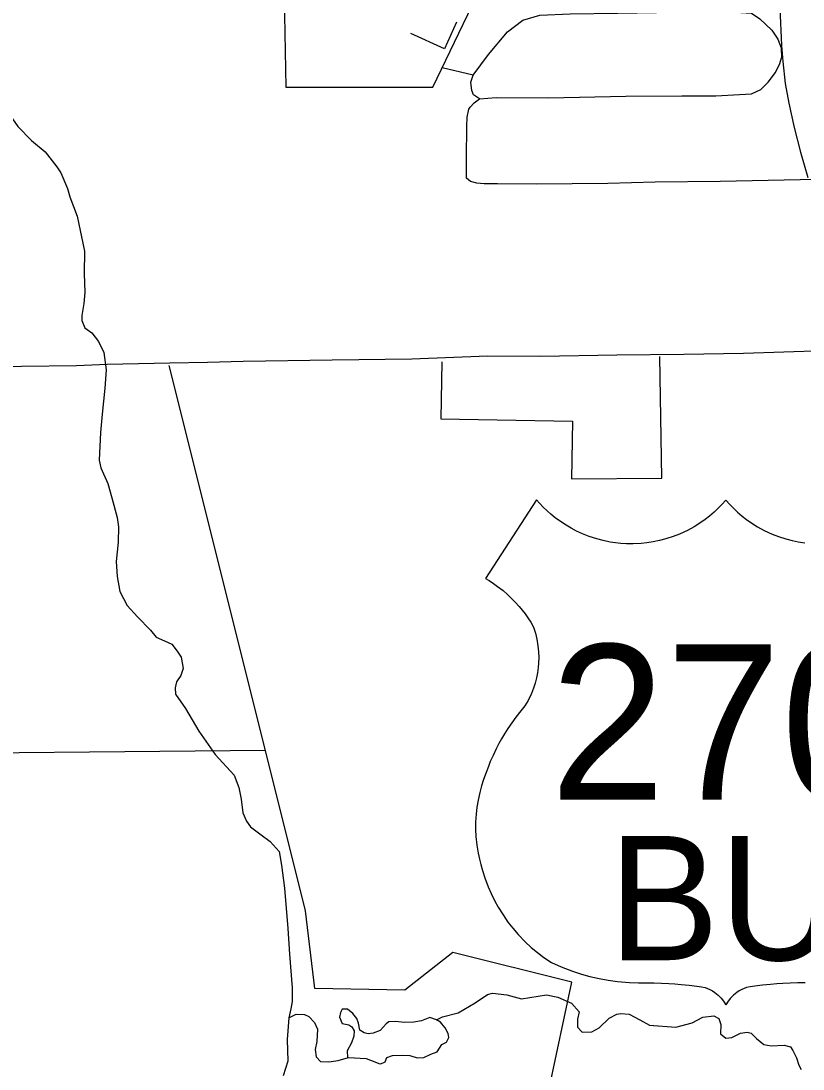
# Model space of a CAD drawing. Extents: x 22866 to 28196, y 1324810 to 1328105.
# Drawn here: x 25647.4 to 25711.2, y 1326255.1 to 1326340.7 of the extents above; entities that cross this region are included whole.
import ezdxf

# ---------------------------------------------------------------- set-up
doc = ezdxf.new("R2010")
doc.units = 0
for name, color, linetype in [('Level 15', 7, 'Continuous'), ('Level 22', 7, 'Continuous'), ('Level 33', 7, 'Continuous'), ('Level 34', 7, 'Continuous'), ('Level 35', 7, 'Continuous'), ('Level 5', 7, 'Continuous'), ('Level 57', 7, 'Continuous'), ('Level 6', 7, 'Continuous')]:
    doc.layers.add(name, color=color, linetype=linetype)

msp = doc.modelspace()

# ---------------------------------------------------------------- linework, layer by layer
at = {"layer": 'Level 15'}
msp.add_lwpolyline([(25709.296, 1326341.723), (25709.433, 1326338.657), (25709.548, 1326337.358), (25709.75, 1326335.568), (25710.046, 1326333.96), (25710.488, 1326331.971), (25710.986, 1326329.948), (25711.587, 1326327.887)], dxfattribs=at)
at = {"layer": 'Level 22'}
for points in [[(25704.901, 1326301.566), (25704.585, 1326301.212), (25704.284, 1326300.902), (25703.941, 1326300.58), (25703.57, 1326300.264), (25703.212, 1326299.986), (25702.779, 1326299.682), (25702.314, 1326299.392), (25701.784, 1326299.101), (25701.111, 1326298.789), (25700.595, 1326298.589), (25700.012, 1326298.4), (25699.479, 1326298.261), (25698.987, 1326298.16), (25698.469, 1326298.08), (25697.992, 1326298.031), (25697.338, 1326298), (25696.808, 1326298.006), (25696.345, 1326298.035), (25695.906, 1326298.081), (25695.46, 1326298.149), (25694.9, 1326298.262), (25694.381, 1326298.398), (25693.749, 1326298.603), (25693.215, 1326298.814), (25692.729, 1326299.038), (25692.283, 1326299.271), (25691.872, 1326299.512), (25691.412, 1326299.814), (25690.992, 1326300.123), (25690.629, 1326300.419), (25690.322, 1326300.691), (25690.01, 1326300.993), (25689.704, 1326301.317), (25689.455, 1326301.601), (25685.301, 1326295.176), (25685.597, 1326294.999), (25685.951, 1326294.767), (25686.286, 1326294.53), (25686.732, 1326294.182), (25687.089, 1326293.875), (25687.404, 1326293.579), (25687.726, 1326293.253), (25688.056, 1326292.886), (25688.292, 1326292.601), (25688.525, 1326292.3), (25688.762, 1326291.97), (25688.992, 1326291.622), (25689.205, 1326291.214), (25689.366, 1326290.714), (25689.488, 1326290.217), (25689.58, 1326289.686), (25689.63, 1326289.195), (25689.647, 1326288.718), (25689.635, 1326288.273), (25689.606, 1326287.916), (25689.546, 1326287.479), (25689.465, 1326287.067), (25689.35, 1326286.622), (25689.224, 1326286.231), (25689.054, 1326285.792), (25688.783, 1326285.226), (25688.506, 1326284.781), (25688.172, 1326284.38), (25687.766, 1326283.858), (25687.435, 1326283.4), (25687.127, 1326282.942), (25686.845, 1326282.493), (25686.607, 1326282.09), (25686.398, 1326281.713), (25686.165, 1326281.263), (25685.913, 1326280.74), (25685.687, 1326280.228), (25685.532, 1326279.846), (25685.348, 1326279.357), (25685.146, 1326278.759), (25684.985, 1326278.261), (25684.835, 1326277.718), (25684.695, 1326277.086), (25684.602, 1326276.526), (25684.535, 1326275.94), (25684.497, 1326275.301), (25684.494, 1326274.701), (25684.522, 1326274.114), (25684.593, 1326273.424), (25684.7, 1326272.771), (25684.807, 1326272.276), (25684.92, 1326271.843), (25685.063, 1326271.353), (25685.253, 1326270.743), (25685.528, 1326270.003), (25685.764, 1326269.458), (25686.038, 1326268.898), (25686.34, 1326268.348), (25686.731, 1326267.717), (25687.135, 1326267.137), (25687.527, 1326266.632), (25687.971, 1326266.115), (25688.546, 1326265.519), (25689.033, 1326265.068), (25689.535, 1326264.648)], [(25704.901, 1326301.566), (25705.217, 1326301.212), (25705.518, 1326300.902), (25705.861, 1326300.58), (25706.232, 1326300.264), (25706.59, 1326299.986), (25707.023, 1326299.682), (25707.488, 1326299.392), (25708.018, 1326299.101), (25708.69, 1326298.789), (25709.206, 1326298.589), (25709.789, 1326298.4), (25710.323, 1326298.261), (25710.814, 1326298.16), (25711.333, 1326298.08)], [(25689.535, 1326264.648), (25690.056, 1326264.254), (25690.682, 1326263.845), (25691.468, 1326263.493), (25692.387, 1326263.14), (25693.139, 1326262.895), (25693.814, 1326262.708), (25694.578, 1326262.532), (25695.295, 1326262.4), (25696.067, 1326262.294), (25697.038, 1326262.21), (25697.781, 1326262.184), (25698.417, 1326262.188), (25699.036, 1326262.181), (25699.654, 1326262.162), (25700.241, 1326262.133), (25700.753, 1326262.098), (25701.258, 1326262.055), (25701.903, 1326261.989), (25702.534, 1326261.91), (25702.912, 1326261.857), (25703.225, 1326261.796), (25703.603, 1326261.639), (25703.82, 1326261.519), (25704.009, 1326261.394), (25704.268, 1326261.186), (25704.516, 1326260.934), (25704.718, 1326260.675), (25704.901, 1326260.375)], [(25711.385, 1326262.188), (25710.766, 1326262.181), (25710.147, 1326262.162), (25709.561, 1326262.133), (25709.048, 1326262.098), (25708.544, 1326262.055), (25707.899, 1326261.989), (25707.268, 1326261.91), (25706.889, 1326261.857), (25706.576, 1326261.796), (25706.198, 1326261.639), (25705.982, 1326261.519), (25705.793, 1326261.394), (25705.534, 1326261.186), (25705.286, 1326260.934), (25705.084, 1326260.675), (25704.901, 1326260.375)]]:
    msp.add_lwpolyline(points, dxfattribs=at)
at = {"layer": 'Level 33'}
for points in [[(25684.811, 1326334.325), (25684.319, 1326334.65), (25684.179, 1326335.001), (25684.109, 1326335.669), (25684.284, 1326336.231), (25685.548, 1326337.918), (25687.093, 1326339.78), (25688.357, 1326340.729), (25689.726, 1326341.15), (25692.218, 1326341.256), (25696.08, 1326341.291), (25700.82, 1326341.396), (25703.698, 1326341.467), (25705.699, 1326341.396), (25706.998, 1326341.291), (25707.665, 1326340.834), (25708.648, 1326339.921), (25709.14, 1326339.183), (25709.421, 1326338.48), (25709.447, 1326337.663)], [(25684.038, 1326333.622), (25684.372, 1326333.991), (25684.811, 1326334.325), (25686.162, 1326334.43), (25690.445, 1326334.395), (25696.747, 1326334.535), (25701.311, 1326334.571), (25704.093, 1326334.571), (25706.007, 1326334.658), (25707.007, 1326334.729), (25707.762, 1326335.08), (25708.341, 1326335.678), (25708.956, 1326336.451), (25709.307, 1326337.206), (25709.447, 1326337.663)], [(25686.285, 1326327.367), (25685.197, 1326327.385), (25684.6, 1326327.42), (25684.091, 1326327.56), (25683.757, 1326327.842)], [(25712.257, 1326327.733), (25704.441, 1326327.578), (25699.145, 1326327.508), (25695.269, 1326327.402), (25689.459, 1326327.35), (25686.285, 1326327.367)], [(25712.933, 1326313.76), (25706.353, 1326313.542), (25701.473, 1326313.454), (25696.022, 1326313.401), (25689.791, 1326313.296), (25685.473, 1326313.313), (25679.28, 1326313.073), (25672.79, 1326312.997), (25665.545, 1326312.868), (25662.634, 1326312.786), (25659.55, 1326312.733), (25654.441, 1326312.628), (25651.954, 1326312.523)], [(25651.954, 1326312.523), (25638.455, 1326312.364), (25633.47, 1326312.505), (25630.685, 1326312.429), (25629.973, 1326312.47), (25628.317, 1326312.436)]]:
    msp.add_lwpolyline(points, dxfattribs=at)
at = {"layer": 'Level 34'}
for points in [[(25684.284, 1326336.231), (25681.77, 1326336.851)], [(25683.757, 1326327.842), (25683.74, 1326329.493), (25683.775, 1326332.058), (25683.81, 1326332.814), (25683.951, 1326333.464), (25684.038, 1326333.622)]]:
    msp.add_lwpolyline(points, dxfattribs=at)
at = {"layer": 'Level 35'}
for points in [[(25640.948, 1326340.674), (25641.418, 1326340.143), (25642.673, 1326339.541), (25643.64, 1326338.939), (25643.901, 1326338.547), (25644.189, 1326337.971), (25644.424, 1326336.977), (25644.868, 1326336.218), (25645.731, 1326335.172), (25645.836, 1326334.413), (25646.332, 1326333.236), (25647.169, 1326332.058), (25648.266, 1326330.907), (25649.39, 1326329.991), (25650.352, 1326328.751), (25650.671, 1326328.265), (25651.22, 1326326.983), (25651.403, 1326326.329), (25651.999, 1326324.748), (25652.6, 1326321.871), (25652.574, 1326320.065), (25652.626, 1326318.522)], [(25652.626, 1326318.522), (25652.548, 1326317.622), (25652.469, 1326317.125), (25652.391, 1326316.628), (25652.391, 1326316.235), (25652.626, 1326315.633), (25653.201, 1326315.215), (25653.75, 1326314.508), (25654.168, 1326313.619), (25654.351, 1326312.206), (25654.247, 1326310.715), (25654.038, 1326308.569), (25653.907, 1326307.078), (25653.802, 1326304.828)], [(25653.802, 1326304.828), (25653.933, 1326304.192), (25654.508, 1326302.937), (25654.822, 1326301.759), (25655.266, 1326300.163), (25655.371, 1326299.378), (25655.345, 1326298.149), (25655.188, 1326296.553), (25655.266, 1326295.323), (25655.475, 1326294.12), (25656.077, 1326292.968), (25656.913, 1326292.053), (25657.985, 1326290.954), (25658.455, 1326290.378), (25659.109, 1326290.09), (25659.71, 1326289.803), (25660.154, 1326289.253), (25660.468, 1326288.751), (25660.651, 1326287.835), (25660.442, 1326287.26), (25660.102, 1326286.736), (25659.997, 1326286.265), (25660.023, 1326285.742), (25660.834, 1326284.565), (25661.932, 1326282.707), (25663.265, 1326280.824), (25664.807, 1326279.123), (25665.173, 1326278.129), (25665.382, 1326277.161), (25665.513, 1326276.062), (25665.8, 1326275.382), (25666.14, 1326274.911)], [(25666.14, 1326274.911), (25666.997, 1326274.249), (25667.729, 1326273.726), (25668.461, 1326272.888), (25668.67, 1326271.79), (25668.905, 1326269.906), (25669.167, 1326266.609), (25669.323, 1326264.516), (25669.533, 1326261.769), (25669.533, 1326260.67), (25669.428, 1326260.068), (25669.271, 1326259.323), (25669.114, 1326257.549), (25669.167, 1326255.796), (25668.801, 1326254.593)], [(25681.295, 1326259.158), (25681.792, 1326259.42), (25683.072, 1326259.734), (25684.458, 1326260.545), (25685.477, 1326261.225)], [(25685.477, 1326261.225), (25685.874, 1326261.337)], [(25685.874, 1326261.337), (25687.045, 1326261.199), (25688.248, 1326260.885), (25690.287, 1326261.199), (25691.201, 1326261.016), (25692.31, 1326260.526)], [(25674.135, 1326256.095), (25675.571, 1326256.018), (25676.276, 1326255.731), (25676.59, 1326255.6), (25676.773, 1326255.574), (25677.113, 1326255.731), (25677.243, 1326256.097), (25677.714, 1326256.254), (25678.55, 1326256.28), (25679.125, 1326256.254), (25679.727, 1326256.071), (25680.276, 1326256.097), (25680.851, 1326256.359), (25681.347, 1326256.542), (25681.739, 1326257.143), (25682.131, 1326257.327), (25682.314, 1326257.719), (25682.262, 1326258.059), (25682.001, 1326258.504), (25681.739, 1326258.844), (25681.635, 1326258.975), (25681.295, 1326259.158), (25680.772, 1326259.341), (25680.093, 1326259.08), (25679.465, 1326258.975), (25678.681, 1326258.949), (25677.975, 1326259.027), (25677.426, 1326259.001), (25677.191, 1326258.844), (25676.721, 1326258.295), (25676.146, 1326258.085), (25675.727, 1326258.033), (25675.414, 1326258.111), (25675.048, 1326258.321), (25674.943, 1326258.896), (25674.813, 1326259.263), (25674.473, 1326259.681), (25674.055, 1326260.021), (25673.61, 1326260.021), (25673.48, 1326259.76), (25673.401, 1326259.367), (25673.61, 1326258.87), (25674.159, 1326258.766), (25674.394, 1326258.582), (25674.603, 1326258.268), (25674.551, 1326257.824), (25674.368, 1326257.274), (25674.028, 1326256.62), (25674.055, 1326256.097)], [(25692.31, 1326260.526), (25692.953, 1326259.812), (25692.796, 1326259.21), (25692.796, 1326258.556), (25693.188, 1326258.164), (25693.972, 1326258.19), (25694.573, 1326258.504), (25695.384, 1326259.289), (25696.011, 1326259.629), (25696.325, 1326259.681), (25697.03, 1326259.629), (25697.893, 1326259.158), (25698.677, 1326258.739), (25699.33, 1326258.661)], [(25669.271, 1326259.323), (25669.872, 1326259.629), (25670.526, 1326259.603), (25670.892, 1326259.446), (25671.362, 1326258.949), (25671.598, 1326258.399), (25671.545, 1326257.405), (25671.415, 1326256.751), (25671.493, 1326256.149), (25671.833, 1326255.757), (25672.512, 1326255.731), (25673.297, 1326255.835), (25674.135, 1326256.095)], [(25698.677, 1326258.739), (25700.82, 1326258.556), (25702.153, 1326258.923), (25703.034, 1326259.367), (25703.923, 1326259.498), (25704.341, 1326259.263), (25704.498, 1326258.792), (25704.472, 1326258.007), (25704.89, 1326257.667), (25705.387, 1326257.719), (25706.092, 1326258.085), (25706.641, 1326258.164), (25706.981, 1326258.085), (25707.399, 1326257.641), (25708.001, 1326257.143), (25708.602, 1326257.039), (25709.647, 1326257.091), (25710.17, 1326256.96), (25710.353, 1326256.673), (25710.667, 1326256.071), (25710.85, 1326255.469), (25711.059, 1326255.103)]]:
    msp.add_lwpolyline(points, dxfattribs=at)
at = {"layer": 'Level 5'}
msp.add_lwpolyline([(25667.346, 1326281.151), (25632.878, 1326280.81)], dxfattribs=at)
at = {"layer": 'Level 57'}
msp.add_lwpolyline([(25682.944, 1326340.574), (25681.944, 1326338.392), (25679.216, 1326339.643)], dxfattribs=at)
at = {"layer": 'Level 6'}
msp.add_lwpolyline([(25681.002, 1326335.253), (25685.99, 1326345.624), (25680.655, 1326350.448), (25680.248, 1326377.483), (25664.402, 1326377.552), (25664.63, 1326362.39), (25653.97, 1326362.484), (25654.136, 1326358.111), (25648.258, 1326358.186), (25648.3, 1326345.647), (25668.824, 1326345.578), (25669.024, 1326335.253)], close=True, dxfattribs=at)
for points in [[(25681.738, 1326312.858), (25681.657, 1326308.202), (25692.4, 1326308.015), (25692.318, 1326303.31), (25699.693, 1326303.347), (25699.526, 1326313.297)], [(25692.343, 1326262.227), (25682.639, 1326264.646), (25678.726, 1326261.589), (25671.39, 1326261.717), (25670.612, 1326268.049), (25665.966, 1326286.686), (25659.514, 1326312.563)], [(25669.596, 1326211.665), (25670.122, 1326211.77), (25670.791, 1326211.926), (25670.674, 1326218.513), (25671.88, 1326218.149), (25673.321, 1326218.029), (25674.762, 1326217.958), (25678.12, 1326217.968), (25713.288, 1326218.375), (25713.33, 1326247.557), (25689.225, 1326247.557), (25692.343, 1326262.227)]]:
    msp.add_lwpolyline(points, dxfattribs=at)

# ---------------------------------------------------------------- texts
at = {"layer": 'Level 22'}
for s, height, p in [('270', 12.6742, (25690.558, 1326277.115)), ('BUS', 10.1394, (25695.32, 1326264.028))]:
    msp.add_text(s, height=height, dxfattribs=at).set_placement(p)

doc.saveas('drawing.dxf')
